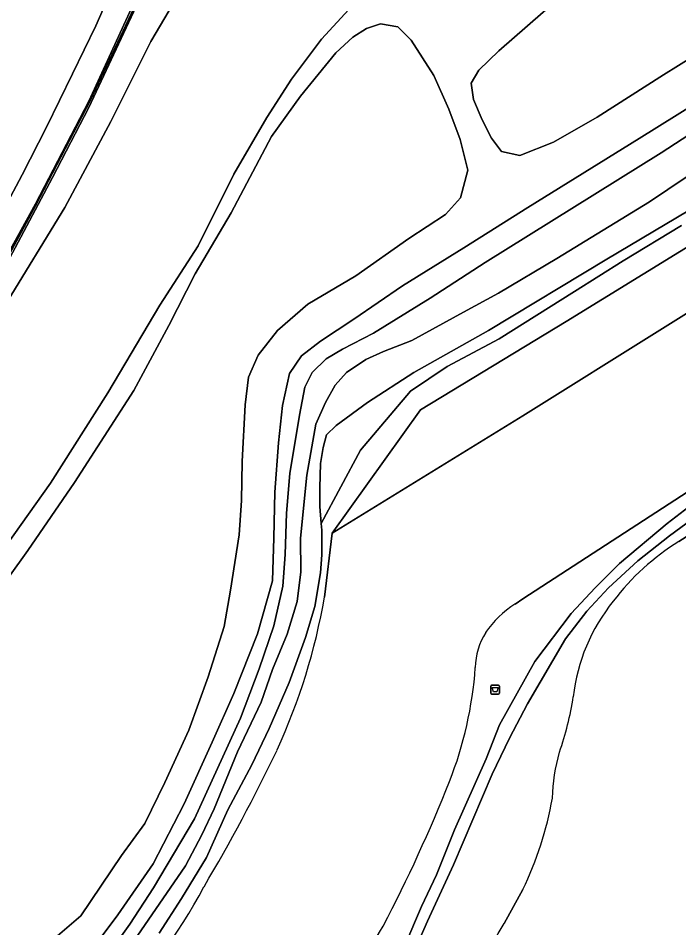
# Model space of a CAD drawing. Extents: x 157767 to 159172, y 387839 to 389425.
# Drawn here: x 157943.3 to 158017.5, y 388835.7 to 388938 of the extents above; entities that cross this region are included whole.
import ezdxf

# ---------------------------------------------------------------- set-up
doc = ezdxf.new("R2010")
doc.units = 0
for name, color, linetype in [('IMGEO_Afvalbak', 7, 'Continuous'), ('IMGEO_Berm_groen', 7, 'Continuous'), ('IMGEO_Gemengd_bos', 7, 'Continuous'), ('IMGEO_Grasland_overig', 7, 'Continuous'), ('IMGEO_Groenvoorziening', 7, 'Continuous'), ('IMGEO_Loofbos', 7, 'Continuous'), ('IMGEO_Muur', 7, 'Continuous'), ('IMGEO_Oever', 7, 'Continuous'), ('IMGEO_Rijbaan_autosnelweg', 7, 'Continuous'), ('IMGEO_Struiken', 7, 'Continuous'), ('IMGEO_Waterloop', 7, 'Continuous')]:
    doc.layers.add(name, color=color, linetype=linetype)

msp = doc.modelspace()

# ---------------------------------------------------------------- linework, layer by layer
at = {"layer": 'IMGEO_Afvalbak'}
for p, q in [((157996.39, 388862.1), (157996.39, 388862.9)), ((157996.39, 388862.9), (157996.39, 388862.1)), ((157996.49, 388863), (157997.28, 388863)), ((157997.28, 388863), (157996.49, 388863)), ((157997.38, 388862.9), (157997.38, 388862.1)), ((157997.38, 388862.1), (157997.38, 388862.9)), ((157997.28, 388862), (157996.49, 388862)), ((157996.49, 388862), (157997.28, 388862))]:
    msp.add_line(p, q, dxfattribs=at)
msp.add_lwpolyline([(157996.54, 388862.72), (157997.24, 388862.72), (157997.09, 388862.24), (157996.69, 388862.24), (157996.54, 388862.72)], dxfattribs=at)
for centre, start, end in [((157996.49, 388862.9), 90, 180), ((157996.49, 388862.9), 90, 180), ((157997.28, 388862.9), 0, 90), ((157997.28, 388862.9), 360, 90), ((157996.49, 388862.1), 180, 270), ((157996.49, 388862.1), 180, 270), ((157997.28, 388862.1), 270, 0), ((157997.28, 388862.1), 270, 0)]:
    msp.add_arc(centre, 0.1, start, end, dxfattribs=at)
at = {"layer": 'IMGEO_Berm_groen'}
for points in [[(157954.47, 388942.78), (157952, 388937.12), (157949.38, 388931.72), (157946.45, 388925.73), (157943.71, 388920.35), (157940.71, 388914.78)], [(157940.71, 388909.01), (157945.23, 388917.1), (157951.2, 388928.63), (157957.24, 388941.82)]]:
    msp.add_lwpolyline(points, dxfattribs=at)
at = {"layer": 'IMGEO_Gemengd_bos'}
msp.add_lwpolyline([(158056.3, 388935.49), (158004.87, 388903.87), (157988.49, 388893.96), (157978.58, 388880.1), (158000, 388893.29), (158031.39, 388912.92)], dxfattribs=at)
at = {"layer": 'IMGEO_Grasland_overig'}
for points in [[(158024.23, 388936.86), (158015.8, 388931.59), (158008.36, 388926.84), (158003.45, 388924.03), (157999.66, 388922.53), (157997.59, 388922.98), (157996.47, 388924.49), (157995.42, 388926.56), (157994.47, 388928.84), (157994.2, 388930.68), (157995.07, 388932.11), (157997.29, 388934.29), (158005.5, 388941.49), (158016.41, 388950.71), (158030.99, 388962.96)], [(157957.24, 388941.82), (157951.2, 388928.63), (157945.23, 388917.1), (157940.71, 388909.01), (157935.51, 388900.26), (157932.35, 388895.07), (157928.68, 388889.62), (157923.09, 388881.92), (157918.92, 388876.21), (157915.64, 388872.03), (157915.65, 388871.88), (157919.23, 388876.27), (157923.63, 388882.51), (157927.46, 388887.64), (157930.8, 388892.63), (157934.01, 388897.67), (157936.9, 388902.21), (157939.47, 388906.66), (157942.32, 388911.45), (157945.21, 388916.88), (157948.57, 388923.29), (157951.36, 388928.7), (157954.78, 388935.92), (157957.15, 388940.96)], [(157956.81, 388939.83), (157951.21, 388927.95), (157947.15, 388920.05), (157942.3, 388910.96), (157937.12, 388902.13), (157931.55, 388893.38), (157927.69, 388887.61), (157923.99, 388882.62), (157919.38, 388876.09), (157915.85, 388871.64), (157916.69, 388870.49), (157922.06, 388876.93), (157930.05, 388886.95), (157936.58, 388897.53), (157941.75, 388905.6), (157948.52, 388916.69), (157953.69, 388926.36), (157958.17, 388935.35), (157961.72, 388941.33)], [(157980.44, 388938.94), (157977.36, 388935.6), (157973.98, 388931.1), (157971.21, 388926.82), (157967.52, 388920.44), (157963.49, 388912.37), (157959.19, 388905.73), (157953.34, 388895.84), (157946.92, 388885.71), (157940.28, 388876.41)], [(157937.62, 388868.77), (157944.38, 388878.12), (157949.61, 388885.79), (157956.26, 388896.12), (157960.2, 388903.41), (157963.18, 388909.25), (157967.23, 388916.09), (157971.74, 388924.69), (157975.02, 388929.19), (157978.98, 388934.08), (157980.89, 388935.85), (157982.42, 388936.82), (157983.99, 388937.34), (157985.94, 388937), (157987.43, 388935.51), (157990.01, 388931.54), (157991.69, 388927.76), (157992.95, 388924.32), (157993.83, 388920.9), (157993, 388917.76), (157991.3, 388915.92), (157987.19, 388913.2), (157981.22, 388909.01), (157975.85, 388905.81), (157972.43, 388902.88), (157970.25, 388900.08), (157969.17, 388897.61), (157968.78, 388894.5), (157968.45, 388888.15), (157968.38, 388883.76), (157968.13, 388879.88), (157967.14, 388873.69), (157966.42, 388869.58), (157964.63, 388863.93), (157962.46, 388857.95), (157959.76, 388852.07), (157957.53, 388847.45), (157954.89, 388843.85), (157950.33, 388837.06), (157947.42, 388834.61)], [(157977.71, 388872.9), (157978.58, 388880.1), (157988.49, 388893.96), (158004.87, 388903.87), (158056.3, 388935.49)], [(157950.26, 388831.53), (157954.49, 388837.18), (157958.45, 388842.92), (157961.93, 388849.64), (157965.09, 388856.6), (157967.52, 388862.07), (157970.19, 388868.75), (157971.85, 388874.72), (157972.03, 388879.57), (157972.12, 388884.7), (157972.53, 388890.24), (157972.97, 388894.44), (157973.78, 388898.05), (157975.13, 388900), (157977.27, 388901.68), (157981, 388904.15), (157986.46, 388907.87), (157993.37, 388912.15), (158000.57, 388916.68), (158013.06, 388924.44), (158024.22, 388931.38)], [(158017.83, 388914.68), (158011.26, 388910.69), (158005.81, 388907.24), (157997.34, 388901.94), (157991.49, 388898.81), (157987.38, 388896.05), (157981.76, 388889.41), (157977.33, 388881.16), (157977.39, 388880.42), (157977.4, 388877.65), (157977.27, 388875.63), (157976.63, 388871.85), (157975.58, 388868.35), (157973.74, 388863.3), (157971.49, 388858.13), (157969.54, 388854.03), (157966.86, 388848.99), (157964.44, 388843.64), (157961.63, 388839.03), (157959.11, 388835.12)], [(158019.15, 388883.4), (158016.23, 388881.17), (158010.88, 388876.66), (158008.14, 388873.93), (158005.45, 388871.05), (158001.36, 388865.65), (157997.36, 388858.55), (157995.86, 388854.72), (157992.31, 388846.74), (157990.28, 388841.68), (157988.61, 388838.13), (157986.73, 388833.75)], [(157986.91, 388831.11), (157989.28, 388836.48), (157992.22, 388842.82), (157996.57, 388852.99), (157998.51, 388857.03), (158000.54, 388860.89), (158004.81, 388868.19), (158007.21, 388871.32), (158009.62, 388873.95), (158012.91, 388876.97), (158016.48, 388879.8), (158020.85, 388883.02)]]:
    msp.add_lwpolyline(points, dxfattribs=at)
for centre, radius, start, end in [((157909.5, 388884.65), 69.21, 335.283, 350.2284), ((157802.35, 388936.7), 188.33, 329.2283, 334.5273), ((157914.57, 388866.39), 56.01, 313.3219, 332.2889)]:
    msp.add_arc(centre, radius, start, end, dxfattribs=at)
at = {"layer": 'IMGEO_Groenvoorziening'}
for points in [[(158017.53, 388879.16), (158071.92, 388913.8), (158091.61, 388929.13), (158108.48, 388940.3), (158108.82, 388940.51), (158130.14, 388953.71), (158162.52, 388974.23), (158204.62, 389000), (158225.45, 389014.39), (158249.11, 389029.66), (158272.3, 389042.95)], [(158018.58, 388916.32), (158009.45, 388910.88), (157996.13, 388902.87), (157987.73, 388898.15), (157982.54, 388894.77), (157979.03, 388892.18), (157977.92, 388891.12), (157977.56, 388889.72), (157977.26, 388887.91), (157977.19, 388885.19), (157977.17, 388883.09), (157977.33, 388881.16), (157981.76, 388889.41), (157987.38, 388896.05), (157991.49, 388898.81), (157997.34, 388901.94), (158005.81, 388907.24), (158011.26, 388910.69), (158017.83, 388914.68)], [(158044.19, 388901.07), (158027.11, 388890.33), (158000, 388872.69), (157999.12, 388872.12)], [(157986.73, 388833.75), (157988.61, 388838.13), (157990.28, 388841.68), (157992.31, 388846.74), (157995.86, 388854.72), (157997.36, 388858.55), (158001.36, 388865.65), (158005.45, 388871.05), (158008.14, 388873.93), (158010.88, 388876.66), (158016.23, 388881.17), (158019.15, 388883.4)], [(158020.85, 388883.02), (158016.48, 388879.8), (158012.91, 388876.97), (158009.62, 388873.95), (158007.21, 388871.32), (158004.81, 388868.19), (158000.54, 388860.89), (157998.51, 388857.03), (157996.57, 388852.99), (157992.22, 388842.82), (157989.28, 388836.48), (157986.91, 388831.11)], [(157997.89, 388836.21), (158000, 388840.01)]]:
    msp.add_lwpolyline(points, dxfattribs=at)
for centre, radius, start, end in [((158032.39, 388855.46), 27.97, 122.0874, 142.6093), ((158005.28, 388862.45), 11.46, 122.537, 145.6834), ((158026.38, 388859.34), 20.85, 141.0565, 173.5299), ((158002.23, 388864.88), 7.57, 147.8175, 179.2442), ((157951.23, 388868.08), 43.54, 338.5831, 355.9198), ((157973.13, 388866.56), 32.9, 340.2962, 351.4884), ((158023.34, 388849.9), 20.03, 163.8755, 178.8557), ((157833.97, 388914.77), 169.75, 332.319, 338.3628), ((157965.14, 388856.93), 38.75, 334.1129, 350.1564), ((157824.42, 388930.43), 185.72, 321.486, 329.4084), ((157820.13, 388938.29), 204.98, 324.3438, 330.1335)]:
    msp.add_arc(centre, radius, start, end, dxfattribs=at)
at = {"layer": 'IMGEO_Loofbos'}
for points in [[(158273.66, 389065.69), (158234.75, 389042.63), (158217.22, 389033.22), (158192.75, 389015.77), (158169.71, 389000), (158155.27, 388990.12), (158142.47, 388983.06), (158128.39, 388974.86), (158110.48, 388963.21), (158099.41, 388955.52), (158089.93, 388948.93), (158070.14, 388936.12), (158051.31, 388924.84), (158031.39, 388912.92), (158000, 388893.29), (157978.58, 388880.1), (157977.71, 388872.9)], [(158272.3, 389042.95), (158249.11, 389029.66), (158225.45, 389014.39), (158204.62, 389000), (158162.52, 388974.23), (158130.14, 388953.71), (158108.82, 388940.51), (158108.48, 388940.3), (158091.61, 388929.13), (158071.92, 388913.8), (158017.53, 388879.16)], [(157999.12, 388872.12), (158000, 388872.69), (158027.11, 388890.33), (158044.19, 388901.07)], [(158000, 388840.01), (157997.89, 388836.21)]]:
    msp.add_lwpolyline(points, dxfattribs=at)
for centre, radius, start, end in [((158032.39, 388855.46), 27.97, 122.0874, 142.6093), ((157909.5, 388884.65), 69.21, 335.283, 350.2284), ((158005.28, 388862.45), 11.46, 122.537, 145.6834), ((158026.38, 388859.34), 20.85, 141.0565, 173.5299), ((158002.23, 388864.88), 7.57, 147.8175, 179.2442), ((157951.23, 388868.08), 43.54, 338.5831, 355.9198), ((157973.13, 388866.56), 32.9, 340.2962, 351.4884), ((157802.35, 388936.7), 188.33, 329.2283, 334.5273), ((158023.34, 388849.9), 20.03, 163.8755, 178.8557), ((157833.97, 388914.77), 169.75, 332.319, 338.3628), ((157965.14, 388856.93), 38.75, 334.1129, 350.1564), ((157914.57, 388866.39), 56.01, 313.3219, 332.2889), ((157824.42, 388930.43), 185.72, 321.486, 329.4084), ((157820.13, 388938.29), 204.98, 324.3438, 330.1335)]:
    msp.add_arc(centre, radius, start, end, dxfattribs=at)
at = {"layer": 'IMGEO_Muur'}
msp.add_lwpolyline([(157957.15, 388940.96), (157954.78, 388935.92), (157951.36, 388928.7), (157948.57, 388923.29), (157945.21, 388916.88), (157942.32, 388911.45), (157939.47, 388906.66), (157936.9, 388902.21), (157934.01, 388897.67), (157930.8, 388892.63), (157927.46, 388887.64), (157923.63, 388882.51), (157919.23, 388876.27), (157915.65, 388871.88), (157915.85, 388871.64), (157919.38, 388876.09), (157923.99, 388882.62), (157927.69, 388887.61), (157931.55, 388893.38), (157937.12, 388902.13), (157942.3, 388910.96), (157947.15, 388920.05), (157951.21, 388927.95), (157956.81, 388939.83)], dxfattribs=at)
at = {"layer": 'IMGEO_Oever'}
for points in [[(158024.22, 388931.38), (158013.06, 388924.44), (158000.57, 388916.68), (157993.37, 388912.15), (157986.46, 388907.87), (157981, 388904.15), (157977.27, 388901.68), (157975.13, 388900), (157973.78, 388898.05), (157972.97, 388894.44), (157972.53, 388890.24), (157972.12, 388884.7), (157972.03, 388879.57), (157971.85, 388874.72), (157970.19, 388868.75), (157967.52, 388862.07), (157965.09, 388856.6), (157961.93, 388849.64), (157958.45, 388842.92), (157954.49, 388837.18), (157950.26, 388831.53)], [(157953.57, 388833), (157955.83, 388836.14), (157958.49, 388840.23), (157963.1, 388847.96), (157968.26, 388859.28), (157970.35, 388864.82), (157972.03, 388869.65), (157973.03, 388874.11), (157973.29, 388877.68), (157973.42, 388882.33), (157973.82, 388886.8), (157974.88, 388893.33), (157975.49, 388896.5), (157976.32, 388898.14), (157977.89, 388899.67), (157979.73, 388900.76), (157983.21, 388902.56), (157989.59, 388906.5), (157995.76, 388910.51), (158015.55, 388922.84), (158026.61, 388930.04)], [(158024.75, 388924.41), (158014.22, 388917.31), (158003.81, 388910.95), (157997.25, 388907.07), (157993.32, 388904.92), (157987.53, 388901.73), (157984.34, 388900.52), (157982.36, 388899.6), (157980.17, 388898.14), (157978.89, 388896.72), (157977.82, 388894.77), (157976.75, 388892.32), (157975.71, 388886.6), (157975.01, 388879.53), (157975.06, 388875.73), (157974.64, 388872.41), (157973.52, 388868.72), (157971.88, 388864.76), (157970.59, 388861.07), (157967.91, 388855.49), (157965.29, 388849.11), (157963.92, 388846.19), (157962.07, 388842.69), (157955.82, 388833.59)], [(157959.11, 388835.12), (157961.63, 388839.03), (157964.44, 388843.64), (157966.86, 388848.99), (157969.54, 388854.03), (157971.49, 388858.13), (157973.74, 388863.3), (157975.58, 388868.35), (157976.63, 388871.85), (157977.27, 388875.63), (157977.4, 388877.65), (157977.39, 388880.42), (157977.33, 388881.16), (157977.17, 388883.09), (157977.19, 388885.19), (157977.26, 388887.91), (157977.56, 388889.72), (157977.92, 388891.12), (157979.03, 388892.18), (157982.54, 388894.77), (157987.73, 388898.15), (157996.13, 388902.87), (158009.45, 388910.88), (158018.58, 388916.32)]]:
    msp.add_lwpolyline(points, dxfattribs=at)
at = {"layer": 'IMGEO_Rijbaan_autosnelweg'}
msp.add_lwpolyline([(157940.71, 388914.78), (157943.71, 388920.35), (157946.45, 388925.73), (157949.38, 388931.72), (157952, 388937.12), (157954.47, 388942.78)], dxfattribs=at)
at = {"layer": 'IMGEO_Struiken'}
for points in [[(158030.99, 388962.96), (158016.41, 388950.71), (158005.5, 388941.49), (157997.29, 388934.29), (157995.07, 388932.11), (157994.2, 388930.68), (157994.47, 388928.84), (157995.42, 388926.56), (157996.47, 388924.49), (157997.59, 388922.98), (157999.66, 388922.53), (158003.45, 388924.03), (158008.36, 388926.84), (158015.8, 388931.59), (158024.23, 388936.86)], [(157961.72, 388941.33), (157958.17, 388935.35), (157953.69, 388926.36), (157948.52, 388916.69), (157941.75, 388905.6), (157936.58, 388897.53), (157930.05, 388886.95), (157922.06, 388876.93), (157916.69, 388870.49), (157925.14, 388857.55), (157931.69, 388865.2), (157940.28, 388876.41), (157946.92, 388885.71), (157953.34, 388895.84), (157959.19, 388905.73), (157963.49, 388912.37), (157967.52, 388920.44), (157971.21, 388926.82), (157973.98, 388931.1), (157977.36, 388935.6), (157980.44, 388938.94)], [(157947.42, 388834.61), (157950.33, 388837.06), (157954.89, 388843.85), (157957.53, 388847.45), (157959.76, 388852.07), (157962.46, 388857.95), (157964.63, 388863.93), (157966.42, 388869.58), (157967.14, 388873.69), (157968.13, 388879.88), (157968.38, 388883.76), (157968.45, 388888.15), (157968.78, 388894.5), (157969.17, 388897.61), (157970.25, 388900.08), (157972.43, 388902.88), (157975.85, 388905.81), (157981.22, 388909.01), (157987.19, 388913.2), (157991.3, 388915.92), (157993, 388917.76), (157993.83, 388920.9), (157992.95, 388924.32), (157991.69, 388927.76), (157990.01, 388931.54), (157987.43, 388935.51), (157985.94, 388937), (157983.99, 388937.34), (157982.42, 388936.82), (157980.89, 388935.85), (157978.98, 388934.08), (157975.02, 388929.19), (157971.74, 388924.69), (157967.23, 388916.09), (157963.18, 388909.25), (157960.2, 388903.41), (157956.26, 388896.12), (157949.61, 388885.79), (157944.38, 388878.12), (157937.62, 388868.77)]]:
    msp.add_lwpolyline(points, dxfattribs=at)
at = {"layer": 'IMGEO_Waterloop'}
for points in [[(158026.61, 388930.04), (158015.55, 388922.84), (157995.76, 388910.51), (157989.59, 388906.5), (157983.21, 388902.56), (157979.73, 388900.76), (157977.89, 388899.67), (157976.32, 388898.14), (157975.49, 388896.5), (157974.88, 388893.33), (157973.82, 388886.8), (157973.42, 388882.33), (157973.29, 388877.68), (157973.03, 388874.11), (157972.03, 388869.65), (157970.35, 388864.82), (157968.26, 388859.28), (157963.1, 388847.96), (157958.49, 388840.23), (157955.83, 388836.14), (157953.57, 388833)], [(157955.82, 388833.59), (157962.07, 388842.69), (157963.92, 388846.19), (157965.29, 388849.11), (157967.91, 388855.49), (157970.59, 388861.07), (157971.88, 388864.76), (157973.52, 388868.72), (157974.64, 388872.41), (157975.06, 388875.73), (157975.01, 388879.53), (157975.71, 388886.6), (157976.75, 388892.32), (157977.82, 388894.77), (157978.89, 388896.72), (157980.17, 388898.14), (157982.36, 388899.6), (157984.34, 388900.52), (157987.53, 388901.73), (157993.32, 388904.92), (157997.25, 388907.07), (158003.81, 388910.95), (158014.22, 388917.31), (158024.75, 388924.41)]]:
    msp.add_lwpolyline(points, dxfattribs=at)

doc.saveas('drawing.dxf')
